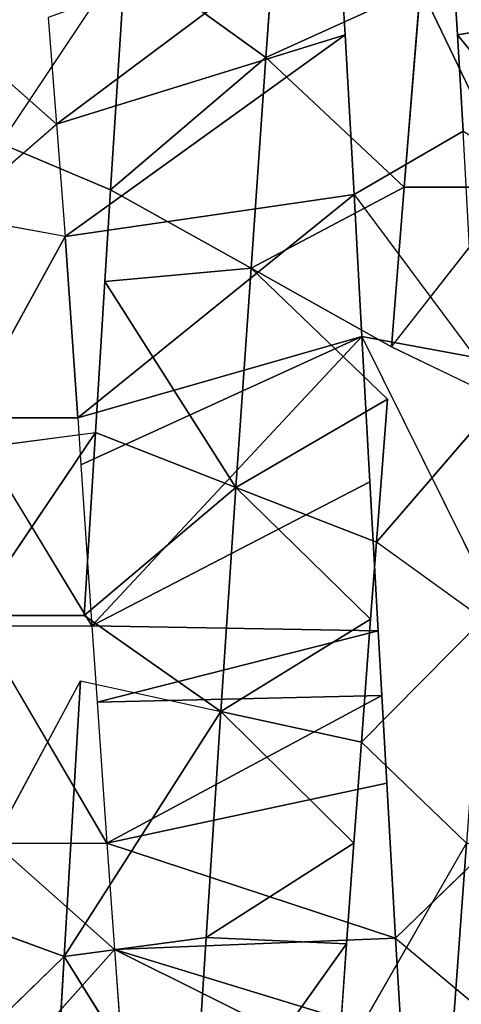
# Model space of a CAD drawing. Extents: x 0 to 40, y 0 to 81.9.
# Tile 307 of 623: x 7.305 to 7.649, y 74.874 to 75.639. Entities that reach past the tile are written whole.
import ezdxf

# ---------------------------------------------------------------- set-up
doc = ezdxf.new("R2010")
doc.units = 0
doc.header["$LTSCALE"] = 25.4
doc.layers.get('0').update_dxf_attribs({"color": 13, "linetype": 'CONTINUOUS'})

# ---------------------------------------------------------------- blocks, each defined once
blk = doc.blocks.new('ICE-TUBE-LED-S-8118_STL')
at = {"color": 0}
for p, q in [((75.9598, 14.86646, 47.37425), (75.87688, 14.7724, 47.41703)), ((75.13975, 14.85929, 44.05088), (75.22966, 14.76658, 44.05025)), ((75.26111, 14.85224, 44.05101), (75.22966, 14.76658, 44.05025)), ((75.26111, 14.85224, 44.05101), (75.44402, 14.75391, 44.06554)), ((75.78947, 14.76583, 47.45566), (75.80598, 14.85455, 47.44884)), ((75.80598, 14.85455, 47.44884), (75.87688, 14.7724, 47.41703)), ((75.64855, 14.84342, 47.50522), (75.48684, 14.74496, 47.5444)), ((75.64855, 14.84342, 47.50522), (75.78947, 14.76583, 47.45566)), ((75.64855, 14.75592, 47.50522), (75.64855, 14.84342, 47.50522)), ((75.64855, 14.84342, 47.50522), (75.78947, 14.76583, 47.45566)), ((75.49484, 14.83836, 44.07268), (75.49486, 14.75085, 44.07268)), ((75.49484, 14.83836, 44.07268), (75.63706, 14.7422, 44.1)), ((75.49484, 14.83836, 44.07268), (75.63706, 14.7422, 44.1)), ((75.48684, 14.83246, 47.5444), (75.31802, 14.73319, 47.56655)), ((75.48684, 14.83246, 47.5444), (75.48684, 14.74496, 47.5444)), ((75.62566, 14.8304, 44.0974), (75.63706, 14.7422, 44.1)), ((75.31802, 14.82069, 47.56655), (75.23526, 14.7273, 47.57068)), ((75.31802, 14.82069, 47.56655), (75.31802, 14.73319, 47.56655)), ((75.86185, 14.81569, 44.16636), (75.82582, 14.73047, 44.15372)), ((75.86185, 14.81569, 44.16636), (76.00748, 14.71888, 44.2258)), ((75.14478, 14.80827, 47.5702), (75.23526, 14.7273, 47.57068)), ((75.22966, 14.76658, 44.05025), (75.05686, 14.77654, 44.05514)), ((75.22966, 14.76658, 44.05025), (75.05686, 14.77654, 44.05514)), ((75.9598, 14.77896, 47.37425), (75.87688, 14.7724, 47.41703)), ((75.87688, 14.7724, 47.41703), (75.78947, 14.76583, 47.45566)), ((75.94637, 14.54793, 47.80081), (75.87688, 14.7724, 47.41703)), ((75.94637, 14.54793, 47.80081), (75.87688, 14.7724, 47.41703)), ((76.04052, 14.55365, 47.75875), (75.87688, 14.7724, 47.41703)), ((76.04052, 14.55365, 47.75875), (75.87688, 14.7724, 47.41703)), ((75.07061, 14.66716, 44.24408), (75.22966, 14.76658, 44.05025)), ((75.07061, 14.66716, 44.24408), (75.22966, 14.76658, 44.05025)), ((75.44402, 14.75391, 44.06554), (75.22966, 14.76658, 44.05025)), ((75.42016, 14.64453, 44.25348), (75.22966, 14.76658, 44.05025)), ((75.44402, 14.75391, 44.06554), (75.22966, 14.76658, 44.05025)), ((75.42016, 14.64453, 44.25348), (75.22966, 14.76658, 44.05025)), ((75.24467, 14.65603, 44.24005), (75.22966, 14.76658, 44.05025)), ((75.24467, 14.65603, 44.24005), (75.22966, 14.76658, 44.05025)), ((75.78947, 14.76583, 47.45566), (75.64855, 14.75592, 47.50522)), ((75.78947, 14.76583, 47.45566), (75.64855, 14.75592, 47.50522)), ((75.82227, 14.54077, 47.84748), (75.78947, 14.76583, 47.45566)), ((75.82227, 14.54077, 47.84748), (75.78947, 14.76583, 47.45566)), ((75.94637, 14.54793, 47.80081), (75.78947, 14.76583, 47.45566)), ((75.94637, 14.54793, 47.80081), (75.78947, 14.76583, 47.45566)), ((75.44402, 14.75391, 44.06554), (75.42016, 14.64453, 44.25348)), ((75.61203, 14.75347, 47.51567), (75.48684, 14.74496, 47.5444)), ((75.64855, 14.75592, 47.50522), (75.61203, 14.75347, 47.51567)), ((75.71179, 14.53472, 47.88118), (75.61203, 14.75347, 47.51567)), ((75.71179, 14.53472, 47.88118), (75.61203, 14.75347, 47.51567)), ((75.71179, 14.53472, 47.88118), (75.64855, 14.75592, 47.50522)), ((75.71179, 14.53472, 47.88118), (75.64855, 14.75592, 47.50522)), ((75.82227, 14.54077, 47.84748), (75.64855, 14.75592, 47.50522)), ((75.82227, 14.54077, 47.84748), (75.64855, 14.75592, 47.50522)), ((75.49486, 14.75085, 44.07268), (75.42016, 14.64453, 44.25348)), ((75.48684, 14.74496, 47.5444), (75.42758, 14.74087, 47.5543)), ((75.48286, 14.52212, 47.92913), (75.48684, 14.74496, 47.5444)), ((75.48286, 14.52212, 47.92913), (75.48684, 14.74496, 47.5444)), ((75.48684, 14.74496, 47.5444), (75.71179, 14.53472, 47.88118)), ((75.59884, 14.52855, 47.90842), (75.48684, 14.74496, 47.5444)), ((75.59884, 14.52855, 47.90842), (75.48684, 14.74496, 47.5444)), ((75.48684, 14.74496, 47.5444), (75.71179, 14.53472, 47.88118)), ((75.63706, 14.7422, 44.1), (75.49486, 14.75085, 44.07268)), ((75.49486, 14.75085, 44.07268), (75.59444, 14.63283, 44.28458)), ((75.49486, 14.75085, 44.07268), (75.59444, 14.63283, 44.28458)), ((75.63706, 14.7422, 44.1), (75.49486, 14.75085, 44.07268)), ((75.42758, 14.74087, 47.5543), (75.31802, 14.73319, 47.56655)), ((75.43279, 14.51931, 47.93585), (75.42758, 14.74087, 47.5543)), ((75.43279, 14.51931, 47.93585), (75.42758, 14.74087, 47.5543)), ((75.48286, 14.52212, 47.92913), (75.42758, 14.74087, 47.5543)), ((75.48286, 14.52212, 47.92913), (75.42758, 14.74087, 47.5543)), ((75.59444, 14.63283, 44.28458), (75.63706, 14.7422, 44.1)), ((75.59444, 14.63283, 44.28458), (75.63706, 14.7422, 44.1)), ((75.75452, 14.73494, 44.131), (75.63706, 14.7422, 44.1)), ((75.31802, 14.73319, 47.56655), (75.23526, 14.7273, 47.57068)), ((75.24416, 14.50855, 47.94946), (75.31802, 14.73319, 47.56655)), ((75.24416, 14.50855, 47.94946), (75.31802, 14.73319, 47.56655)), ((75.31802, 14.73319, 47.56655), (75.43279, 14.51931, 47.93585)), ((75.36443, 14.51544, 47.94291), (75.31802, 14.73319, 47.56655)), ((75.36443, 14.51544, 47.94291), (75.31802, 14.73319, 47.56655)), ((75.31802, 14.73319, 47.56655), (75.43279, 14.51931, 47.93585)), ((75.59444, 14.63283, 44.28458), (75.75452, 14.73494, 44.131)), ((75.59444, 14.63283, 44.28458), (75.75452, 14.73494, 44.131)), ((75.76486, 14.62109, 44.33309), (75.75452, 14.73494, 44.131)), ((75.82582, 14.73047, 44.15372), (75.75452, 14.73494, 44.131)), ((75.76486, 14.62109, 44.33309), (75.75452, 14.73494, 44.131)), ((75.76486, 14.62109, 44.33309), (75.82582, 14.73047, 44.15372)), ((75.76486, 14.62109, 44.33309), (75.82582, 14.73047, 44.15372)), ((76.00748, 14.71888, 44.2258), (75.82582, 14.73047, 44.15372)), ((75.92886, 14.60951, 44.39817), (75.82582, 14.73047, 44.15372)), ((76.00748, 14.71888, 44.2258), (75.82582, 14.73047, 44.15372)), ((75.92886, 14.60951, 44.39817), (75.82582, 14.73047, 44.15372)), ((75.23526, 14.7273, 47.57068), (75.14478, 14.72077, 47.5702)), ((75.167, 14.50408, 47.94975), (75.23526, 14.7273, 47.57068)), ((75.167, 14.50408, 47.94975), (75.23526, 14.7273, 47.57068)), ((75.24416, 14.50855, 47.94946), (75.23526, 14.7273, 47.57068)), ((75.24416, 14.50855, 47.94946), (75.23526, 14.7273, 47.57068)), ((75.92886, 14.60951, 44.39817), (76.00748, 14.71888, 44.2258)), ((75.92886, 14.60951, 44.39817), (76.00748, 14.71888, 44.2258)), ((75.07061, 14.66716, 44.24408), (75.23968, 14.54666, 44.42943)), ((75.07061, 14.66716, 44.24408), (75.23968, 14.54666, 44.42943)), ((75.07061, 14.66716, 44.24408), (75.24467, 14.65603, 44.24005)), ((75.07061, 14.66716, 44.24408), (75.24467, 14.65603, 44.24005)), ((75.24467, 14.65603, 44.24005), (75.23968, 14.54666, 44.42943)), ((75.24467, 14.65603, 44.24005), (75.23968, 14.54666, 44.42943)), ((75.24467, 14.65603, 44.24005), (75.31782, 14.54096, 44.43344)), ((75.24467, 14.65603, 44.24005), (75.31782, 14.54096, 44.43344)), ((75.24467, 14.65603, 44.24005), (75.42016, 14.64453, 44.25348)), ((75.24467, 14.65603, 44.24005), (75.42016, 14.64453, 44.25348)), ((75.42016, 14.64453, 44.25348), (75.31782, 14.54096, 44.43344)), ((75.42016, 14.64453, 44.25348), (75.31782, 14.54096, 44.43344)), ((75.42016, 14.64453, 44.25348), (75.39629, 14.53516, 44.44141)), ((75.42016, 14.64453, 44.25348), (75.39629, 14.53516, 44.44141)), ((75.42016, 14.64453, 44.25348), (75.4921, 14.52798, 44.4566)), ((75.59444, 14.63283, 44.28458), (75.42016, 14.64453, 44.25348)), ((75.59444, 14.63283, 44.28458), (75.42016, 14.64453, 44.25348)), ((75.42016, 14.64453, 44.25348), (75.4921, 14.52798, 44.4566)), ((75.59444, 14.63283, 44.28458), (75.4921, 14.52798, 44.4566)), ((75.59444, 14.63283, 44.28458), (75.4921, 14.52798, 44.4566)), ((75.55182, 14.52345, 44.46917), (75.59444, 14.63283, 44.28458)), ((75.55182, 14.52345, 44.46917), (75.59444, 14.63283, 44.28458)), ((75.59444, 14.63283, 44.28458), (75.66322, 14.51489, 44.49924)), ((75.59444, 14.63283, 44.28458), (75.66322, 14.51489, 44.49924)), ((75.59444, 14.63283, 44.28458), (75.76486, 14.62109, 44.33309)), ((75.59444, 14.63283, 44.28458), (75.76486, 14.62109, 44.33309)), ((75.76486, 14.62109, 44.33309), (75.66322, 14.51489, 44.49924)), ((75.76486, 14.62109, 44.33309), (75.7039, 14.51172, 44.51245)), ((75.76486, 14.62109, 44.33309), (75.82797, 14.50191, 44.56058)), ((75.76486, 14.62109, 44.33309), (75.82797, 14.50191, 44.56058)), ((75.76486, 14.62109, 44.33309), (75.92886, 14.60951, 44.39817)), ((75.76486, 14.62109, 44.33309), (75.92886, 14.60951, 44.39817)), ((75.92886, 14.60951, 44.39817), (75.82797, 14.50191, 44.56058)), ((75.92886, 14.60951, 44.39817), (75.82797, 14.50191, 44.56058)), ((75.92886, 14.60951, 44.39817), (75.98341, 14.48931, 44.63911)), ((75.92886, 14.60951, 44.39817), (75.98341, 14.48931, 44.63911)), ((75.92886, 14.60951, 44.39817), (76.08414, 14.59824, 44.47852)), ((75.92886, 14.60951, 44.39817), (76.08414, 14.59824, 44.47852)), ((75.14368, 14.55357, 44.42984), (75.31782, 14.45346, 44.43344)), ((75.14368, 14.55357, 44.42984), (75.23968, 14.54666, 44.42943)), ((76.04052, 14.55365, 47.75875), (75.94637, 14.54793, 47.80081)), ((75.23968, 14.54666, 44.42943), (75.31782, 14.54096, 44.43344)), ((75.94637, 14.54793, 47.80081), (75.82227, 14.54077, 47.84748)), ((75.31782, 14.54096, 44.43344), (75.39629, 14.53516, 44.44141)), ((75.82227, 14.54077, 47.84748), (75.69547, 14.44633, 47.88556)), ((75.82227, 14.54077, 47.84748), (75.71179, 14.53472, 47.88118)), ((75.82227, 14.54077, 47.84748), (75.87158, 14.45607, 47.83009)), ((75.39629, 14.53516, 44.44141), (75.31782, 14.45346, 44.43344)), ((75.39629, 14.53516, 44.44141), (75.4921, 14.44048, 44.4566)), ((75.39629, 14.53516, 44.44141), (75.4921, 14.52798, 44.4566)), ((75.71179, 14.53472, 47.88118), (75.51318, 14.43631, 47.92441)), ((75.71179, 14.53472, 47.88118), (75.59884, 14.52855, 47.90842)), ((75.71179, 14.53472, 47.88118), (75.69547, 14.44633, 47.88556)), ((75.48286, 14.52212, 47.92913), (75.43279, 14.51931, 47.93585)), ((75.59884, 14.52855, 47.90842), (75.48286, 14.52212, 47.92913)), ((75.4921, 14.52798, 44.4566), (75.55182, 14.52345, 44.46917)), ((75.4921, 14.44048, 44.4566), (75.55182, 14.52345, 44.46917)), ((75.66322, 14.42739, 44.49924), (75.55182, 14.52345, 44.46917)), ((75.55182, 14.52345, 44.46917), (75.66322, 14.51489, 44.49924)), ((75.36443, 14.51544, 47.94291), (75.24416, 14.50855, 47.94946)), ((75.43279, 14.51931, 47.93585), (75.36443, 14.51544, 47.94291)), ((75.24416, 14.50855, 47.94946), (75.16699, 14.41658, 47.94975)), ((75.24416, 14.50855, 47.94946), (75.167, 14.50408, 47.94975)), ((75.24416, 14.50855, 47.94946), (75.32428, 14.42565, 47.94593)), ((75.7039, 14.51172, 44.51245), (75.66322, 14.42739, 44.49924)), ((75.7039, 14.51172, 44.51245), (75.82797, 14.41442, 44.56058)), ((75.7039, 14.51172, 44.51245), (75.82797, 14.50191, 44.56058)), ((75.82797, 14.50191, 44.56058), (75.82797, 14.41442, 44.56058)), ((75.82797, 14.50191, 44.56058), (75.98341, 14.48931, 44.63911)), ((75.82797, 14.50191, 44.56058), (75.98341, 14.48931, 44.63911)), ((75.94638, 14.46043, 47.80081), (76.0451, 14.46644, 47.75655)), ((75.80618, 14.34669, 47.65229), (75.94638, 14.46043, 47.80081)), ((75.80618, 14.34669, 47.65229), (75.94638, 14.46043, 47.80081)), ((75.87158, 14.45607, 47.83009), (75.94638, 14.46043, 47.80081)), ((75.96284, 14.35706, 47.5859), (75.94638, 14.46043, 47.80081)), ((75.96284, 14.35706, 47.5859), (75.94638, 14.46043, 47.80081))]:
    blk.add_line(p, q, dxfattribs=at)
mesh = blk.add_polyface(dxfattribs=at)
corners = [(81.99833, 18.65613, 0), (32.39832, 18.53461, 0), (32.39832, 18.65613, 0), (33.41051, 17.76106, 0), (34.4478, 16.85461, 0), (35.42089, 15.87956, 0), (36.32527, 14.84046, 0), (37.15673, 13.74214, 0), (37.91139, 12.58971, 0), (38.58575, 11.38851, 0), (39.17668, 10.14416, 0), (39.68142, 8.86242, 0), (40.09764, 7.54925, 0), (40.42338, 6.21078, 0), (40.65715, 4.85321, 0), (40.79784, 3.48288, 0), (40.84481, 2.10613, 0), (81.99833, -14.44387, 0), (33.41051, -13.5488, 0), (32.39832, -14.44387, 0), (32.39832, -14.32234, 0), (34.4478, -12.64234, 0), (35.42089, -11.6673, 0), (36.32527, -10.6282, 0), (37.15673, -9.52987, 0), (37.91139, -8.37744, 0), (38.58575, -7.17625, 0), (39.17668, -5.93189, 0), (39.68142, -4.65015, 0), (40.09764, -3.33699, 0), (40.42338, -1.99851, 0), (40.65715, -0.64095, 0), (40.79784, 0.72939, 0)]
mesh.append_faces([[corners[k] for k in face] for face in [(0, 1, 2), (18, 19, 20)]], dxfattribs={"vtx0": -1, "color": 0})
mesh.append_faces([[corners[k] for k in face] for face in [(1, 0, 3), (3, 0, 4), (4, 0, 5), (5, 0, 6), (6, 0, 7), (7, 0, 8), (8, 0, 9), (9, 0, 10), (10, 0, 11), (11, 0, 12), (12, 0, 13), (13, 0, 14), (14, 0, 15), (15, 0, 16), (19, 18, 17)]], dxfattribs={"vtx0": -1, "vtx1": -1, "color": 0})
mesh.append_faces([[corners[k] for k in face] for face in [(16, 0, 17), (17, 18, 21), (17, 21, 22), (17, 22, 23), (17, 23, 24), (17, 24, 25), (17, 25, 26), (17, 26, 27), (17, 27, 28), (17, 28, 29), (17, 29, 30), (17, 30, 31), (17, 31, 32), (17, 32, 16)]], dxfattribs={"vtx0": -1, "vtx2": -1, "color": 0})
mesh = blk.add_polyface(dxfattribs=at)
corners = [(81.99833, -14.44387, 92), (32.39832, -14.32234, 92), (32.39832, -14.44387, 92), (33.41051, -13.5488, 92), (34.4478, -12.64234, 92), (35.42089, -11.6673, 92), (36.32527, -10.6282, 92), (37.15673, -9.52987, 92), (37.91139, -8.37744, 92), (38.58575, -7.17625, 92), (39.17668, -5.93189, 92), (39.68142, -4.65015, 92), (40.09764, -3.33699, 92), (40.42338, -1.99851, 92), (40.65715, -0.64095, 92), (40.79784, 0.72939, 92), (40.84481, 2.10613, 92), (33.41051, 17.76106, 92), (32.39832, 18.65613, 92), (32.39832, 18.53461, 92), (81.99833, 18.65613, 92), (34.4478, 16.85461, 92), (35.42089, 15.87956, 92), (36.32527, 14.84046, 92), (37.15673, 13.74214, 92), (37.91139, 12.58971, 92), (38.58575, 11.38851, 92), (39.17668, 10.14416, 92), (39.68142, 8.86242, 92), (40.09764, 7.54925, 92), (40.42338, 6.21078, 92), (40.65715, 4.85321, 92), (40.79784, 3.48288, 92)]
mesh.append_faces([[corners[k] for k in face] for face in [(0, 1, 2), (17, 18, 19)]], dxfattribs={"vtx0": -1, "color": 0})
mesh.append_faces([[corners[k] for k in face] for face in [(1, 0, 3), (3, 0, 4), (4, 0, 5), (5, 0, 6), (6, 0, 7), (7, 0, 8), (8, 0, 9), (9, 0, 10), (10, 0, 11), (11, 0, 12), (12, 0, 13), (13, 0, 14), (14, 0, 15), (15, 0, 16), (18, 17, 20), (20, 16, 0)]], dxfattribs={"vtx0": -1, "vtx1": -1, "color": 0})
mesh.append_faces([[corners[k] for k in face] for face in [(20, 17, 21), (20, 21, 22), (20, 22, 23), (20, 23, 24), (20, 24, 25), (20, 25, 26), (20, 26, 27), (20, 27, 28), (20, 28, 29), (20, 29, 30), (20, 30, 31), (20, 31, 32), (20, 32, 16)]], dxfattribs={"vtx0": -1, "vtx2": -1, "color": 0})
mesh = blk.add_polyface(dxfattribs=at)
corners = [(82.19833, -12.64387, 2), (64.19833, 16.85613, 2), (64.19833, -12.64387, 2), (82.19833, 16.85613, 2)]
mesh.append_faces([[corners[k] for k in face] for face in [(0, 1, 2), (1, 0, 3)]], dxfattribs={"vtx0": -1, "color": 0})
mesh = blk.add_polyface(dxfattribs=at)
corners = [(64.19833, 16.85613, 90), (82.19833, -12.64387, 90), (64.19833, -12.64387, 90), (82.19833, 16.85613, 90)]
mesh.append_faces([[corners[k] for k in face] for face in [(0, 1, 2), (1, 0, 3)]], dxfattribs={"vtx0": -1, "color": 0})
mesh = blk.add_polyface(dxfattribs=at)
corners = [(76.01975, 15.0113, 44.66072), (76.19211, 14.79427, 44.32224), (75.91357, 15.02002, 44.60113)]
mesh.append_faces([[corners[k] for k in face] for face in [(0, 1, 2)]], dxfattribs={"color": 0})
mesh = blk.add_polyface(dxfattribs=at)
corners = [(75.91357, 15.02002, 44.60113), (76.19211, 14.79427, 44.32224), (76.08605, 14.80127, 44.26378)]
mesh.append_faces([[corners[k] for k in face] for face in [(0, 1, 2)]], dxfattribs={"color": 0})
mesh = blk.add_polyface(dxfattribs=at)
corners = [(75.9598, 14.86646, 47.37425), (75.80598, 14.85455, 47.44884), (75.87688, 14.7724, 47.41703)]
mesh.append_faces([[corners[k] for k in face] for face in [(0, 1, 2)]], dxfattribs={"color": 0})
mesh = blk.add_polyface(dxfattribs=at)
corners = [(75.22966, 14.76658, 44.05025), (75.05686, 14.77654, 44.05514), (75.13975, 14.85929, 44.05088)]
mesh.append_faces([[corners[k] for k in face] for face in [(0, 1, 2)]], dxfattribs={"color": 0})
mesh = blk.add_polyface(dxfattribs=at)
corners = [(75.44402, 14.75391, 44.06554), (75.22966, 14.76658, 44.05025), (75.26111, 14.85224, 44.05101)]
mesh.append_faces([[corners[k] for k in face] for face in [(0, 1, 2)]], dxfattribs={"color": 0})
mesh = blk.add_polyface(dxfattribs=at)
corners = [(75.80598, 14.85455, 47.44884), (75.64855, 14.84342, 47.50522), (75.78947, 14.76583, 47.45566)]
mesh.append_faces([[corners[k] for k in face] for face in [(0, 1, 2)]], dxfattribs={"color": 0})
mesh = blk.add_polyface(dxfattribs=at)
corners = [(75.64855, 14.84342, 47.50522), (75.48684, 14.83246, 47.5444), (75.48684, 14.74496, 47.5444)]
mesh.append_faces([[corners[k] for k in face] for face in [(0, 1, 2)]], dxfattribs={"color": 0})
mesh = blk.add_polyface(dxfattribs=at)
corners = [(75.78947, 14.76583, 47.45566), (75.64855, 14.84342, 47.50522), (75.64855, 14.75592, 47.50522)]
mesh.append_faces([[corners[k] for k in face] for face in [(0, 1, 2)]], dxfattribs={"color": 0})
mesh = blk.add_polyface(dxfattribs=at)
corners = [(75.63706, 14.7422, 44.1), (75.49486, 14.75085, 44.07268), (75.49484, 14.83836, 44.07268)]
mesh.append_faces([[corners[k] for k in face] for face in [(0, 1, 2)]], dxfattribs={"color": 0})
mesh = blk.add_polyface(dxfattribs=at)
corners = [(75.63706, 14.7422, 44.1), (75.49484, 14.83836, 44.07268), (75.62566, 14.8304, 44.0974)]
mesh.append_faces([[corners[k] for k in face] for face in [(0, 1, 2)]], dxfattribs={"color": 0})
mesh = blk.add_polyface(dxfattribs=at)
corners = [(75.48684, 14.83246, 47.5444), (75.31802, 14.82069, 47.56655), (75.31802, 14.73319, 47.56655)]
mesh.append_faces([[corners[k] for k in face] for face in [(0, 1, 2)]], dxfattribs={"color": 0})
mesh = blk.add_polyface(dxfattribs=at)
corners = [(75.31802, 14.82069, 47.56655), (75.14478, 14.80827, 47.5702), (75.23526, 14.7273, 47.57068)]
mesh.append_faces([[corners[k] for k in face] for face in [(0, 1, 2)]], dxfattribs={"color": 0})
mesh = blk.add_polyface(dxfattribs=at)
corners = [(76.00748, 14.71888, 44.2258), (75.82582, 14.73047, 44.15372), (75.86185, 14.81569, 44.16636)]
mesh.append_faces([[corners[k] for k in face] for face in [(0, 1, 2)]], dxfattribs={"color": 0})
mesh = blk.add_polyface(dxfattribs=at)
corners = [(75.07061, 14.66716, 44.24408), (75.05686, 14.77654, 44.05514), (75.22966, 14.76658, 44.05025)]
mesh.append_faces([[corners[k] for k in face] for face in [(0, 1, 2)]], dxfattribs={"color": 0})
mesh = blk.add_polyface(dxfattribs=at)
corners = [(76.04052, 14.55365, 47.75875), (75.9598, 14.77896, 47.37425), (75.87688, 14.7724, 47.41703)]
mesh.append_faces([[corners[k] for k in face] for face in [(0, 1, 2)]], dxfattribs={"color": 0})
mesh = blk.add_polyface(dxfattribs=at)
corners = [(75.94637, 14.54793, 47.80081), (75.87688, 14.7724, 47.41703), (75.78947, 14.76583, 47.45566)]
mesh.append_faces([[corners[k] for k in face] for face in [(0, 1, 2)]], dxfattribs={"color": 0})
mesh = blk.add_polyface(dxfattribs=at)
corners = [(75.94637, 14.54793, 47.80081), (76.04052, 14.55365, 47.75875), (75.87688, 14.7724, 47.41703)]
mesh.append_faces([[corners[k] for k in face] for face in [(0, 1, 2)]], dxfattribs={"color": 0})
mesh = blk.add_polyface(dxfattribs=at)
corners = [(75.07061, 14.66716, 44.24408), (75.22966, 14.76658, 44.05025), (75.24467, 14.65603, 44.24005)]
mesh.append_faces([[corners[k] for k in face] for face in [(0, 1, 2)]], dxfattribs={"color": 0})
mesh = blk.add_polyface(dxfattribs=at)
corners = [(75.42016, 14.64453, 44.25348), (75.22966, 14.76658, 44.05025), (75.44402, 14.75391, 44.06554)]
mesh.append_faces([[corners[k] for k in face] for face in [(0, 1, 2)]], dxfattribs={"color": 0})
mesh = blk.add_polyface(dxfattribs=at)
corners = [(75.42016, 14.64453, 44.25348), (75.24467, 14.65603, 44.24005), (75.22966, 14.76658, 44.05025)]
mesh.append_faces([[corners[k] for k in face] for face in [(0, 1, 2)]], dxfattribs={"color": 0})
mesh = blk.add_polyface(dxfattribs=at)
corners = [(75.82227, 14.54077, 47.84748), (75.78947, 14.76583, 47.45566), (75.64855, 14.75592, 47.50522)]
mesh.append_faces([[corners[k] for k in face] for face in [(0, 1, 2)]], dxfattribs={"color": 0})
mesh = blk.add_polyface(dxfattribs=at)
corners = [(75.82227, 14.54077, 47.84748), (75.94637, 14.54793, 47.80081), (75.78947, 14.76583, 47.45566)]
mesh.append_faces([[corners[k] for k in face] for face in [(0, 1, 2)]], dxfattribs={"color": 0})
mesh = blk.add_polyface(dxfattribs=at)
corners = [(75.71179, 14.53472, 47.88118), (75.61203, 14.75347, 47.51567), (75.48684, 14.74496, 47.5444)]
mesh.append_faces([[corners[k] for k in face] for face in [(0, 1, 2)]], dxfattribs={"color": 0})
mesh = blk.add_polyface(dxfattribs=at)
corners = [(75.71179, 14.53472, 47.88118), (75.64855, 14.75592, 47.50522), (75.61203, 14.75347, 47.51567)]
mesh.append_faces([[corners[k] for k in face] for face in [(0, 1, 2)]], dxfattribs={"color": 0})
mesh = blk.add_polyface(dxfattribs=at)
corners = [(75.71179, 14.53472, 47.88118), (75.82227, 14.54077, 47.84748), (75.64855, 14.75592, 47.50522)]
mesh.append_faces([[corners[k] for k in face] for face in [(0, 1, 2)]], dxfattribs={"color": 0})
mesh = blk.add_polyface(dxfattribs=at)
corners = [(75.59444, 14.63283, 44.28458), (75.42016, 14.64453, 44.25348), (75.49486, 14.75085, 44.07268)]
mesh.append_faces([[corners[k] for k in face] for face in [(0, 1, 2)]], dxfattribs={"color": 0})
mesh = blk.add_polyface(dxfattribs=at)
corners = [(75.48286, 14.52212, 47.92913), (75.48684, 14.74496, 47.5444), (75.42758, 14.74087, 47.5543)]
mesh.append_faces([[corners[k] for k in face] for face in [(0, 1, 2)]], dxfattribs={"color": 0})
mesh = blk.add_polyface(dxfattribs=at)
corners = [(75.48286, 14.52212, 47.92913), (75.59884, 14.52855, 47.90842), (75.48684, 14.74496, 47.5444)]
mesh.append_faces([[corners[k] for k in face] for face in [(0, 1, 2)]], dxfattribs={"color": 0})
mesh = blk.add_polyface(dxfattribs=at)
corners = [(75.59884, 14.52855, 47.90842), (75.71179, 14.53472, 47.88118), (75.48684, 14.74496, 47.5444)]
mesh.append_faces([[corners[k] for k in face] for face in [(0, 1, 2)]], dxfattribs={"color": 0})
mesh = blk.add_polyface(dxfattribs=at)
corners = [(75.59444, 14.63283, 44.28458), (75.49486, 14.75085, 44.07268), (75.63706, 14.7422, 44.1)]
mesh.append_faces([[corners[k] for k in face] for face in [(0, 1, 2)]], dxfattribs={"color": 0})
mesh = blk.add_polyface(dxfattribs=at)
corners = [(75.43279, 14.51931, 47.93585), (75.42758, 14.74087, 47.5543), (75.31802, 14.73319, 47.56655)]
mesh.append_faces([[corners[k] for k in face] for face in [(0, 1, 2)]], dxfattribs={"color": 0})
mesh = blk.add_polyface(dxfattribs=at)
corners = [(75.43279, 14.51931, 47.93585), (75.48286, 14.52212, 47.92913), (75.42758, 14.74087, 47.5543)]
mesh.append_faces([[corners[k] for k in face] for face in [(0, 1, 2)]], dxfattribs={"color": 0})
mesh = blk.add_polyface(dxfattribs=at)
corners = [(75.59444, 14.63283, 44.28458), (75.63706, 14.7422, 44.1), (75.75452, 14.73494, 44.131)]
mesh.append_faces([[corners[k] for k in face] for face in [(0, 1, 2)]], dxfattribs={"color": 0})
mesh = blk.add_polyface(dxfattribs=at)
corners = [(75.24416, 14.50855, 47.94946), (75.31802, 14.73319, 47.56655), (75.23526, 14.7273, 47.57068)]
mesh.append_faces([[corners[k] for k in face] for face in [(0, 1, 2)]], dxfattribs={"color": 0})
mesh = blk.add_polyface(dxfattribs=at)
corners = [(75.24416, 14.50855, 47.94946), (75.36443, 14.51544, 47.94291), (75.31802, 14.73319, 47.56655)]
mesh.append_faces([[corners[k] for k in face] for face in [(0, 1, 2)]], dxfattribs={"color": 0})
mesh = blk.add_polyface(dxfattribs=at)
corners = [(75.36443, 14.51544, 47.94291), (75.43279, 14.51931, 47.93585), (75.31802, 14.73319, 47.56655)]
mesh.append_faces([[corners[k] for k in face] for face in [(0, 1, 2)]], dxfattribs={"color": 0})
mesh = blk.add_polyface(dxfattribs=at)
corners = [(75.76486, 14.62109, 44.33309), (75.59444, 14.63283, 44.28458), (75.75452, 14.73494, 44.131)]
mesh.append_faces([[corners[k] for k in face] for face in [(0, 1, 2)]], dxfattribs={"color": 0})
mesh = blk.add_polyface(dxfattribs=at)
corners = [(75.76486, 14.62109, 44.33309), (75.75452, 14.73494, 44.131), (75.82582, 14.73047, 44.15372)]
mesh.append_faces([[corners[k] for k in face] for face in [(0, 1, 2)]], dxfattribs={"color": 0})
mesh = blk.add_polyface(dxfattribs=at)
corners = [(75.92886, 14.60951, 44.39817), (75.76486, 14.62109, 44.33309), (75.82582, 14.73047, 44.15372)]
mesh.append_faces([[corners[k] for k in face] for face in [(0, 1, 2)]], dxfattribs={"color": 0})
mesh = blk.add_polyface(dxfattribs=at)
corners = [(75.92886, 14.60951, 44.39817), (75.82582, 14.73047, 44.15372), (76.00748, 14.71888, 44.2258)]
mesh.append_faces([[corners[k] for k in face] for face in [(0, 1, 2)]], dxfattribs={"color": 0})
mesh = blk.add_polyface(dxfattribs=at)
corners = [(75.12271, 14.50149, 47.94853), (75.23526, 14.7273, 47.57068), (75.14478, 14.72077, 47.5702), (75.167, 14.50408, 47.94975)]
mesh.append_faces([[corners[k] for k in face] for face in [(0, 1, 2), (1, 0, 3)]], dxfattribs={"vtx0": -1, "color": 0})
mesh = blk.add_polyface(dxfattribs=at)
corners = [(75.167, 14.50408, 47.94975), (75.24416, 14.50855, 47.94946), (75.23526, 14.7273, 47.57068)]
mesh.append_faces([[corners[k] for k in face] for face in [(0, 1, 2)]], dxfattribs={"color": 0})
mesh = blk.add_polyface(dxfattribs=at)
corners = [(76.08414, 14.59824, 44.47852), (75.92886, 14.60951, 44.39817), (76.00748, 14.71888, 44.2258)]
mesh.append_faces([[corners[k] for k in face] for face in [(0, 1, 2)]], dxfattribs={"color": 0})
mesh = blk.add_polyface(dxfattribs=at)
corners = [(75.14368, 14.55357, 44.42984), (75.07061, 14.66716, 44.24408), (75.23968, 14.54666, 44.42943)]
mesh.append_faces([[corners[k] for k in face] for face in [(0, 1, 2)]], dxfattribs={"color": 0})
mesh = blk.add_polyface(dxfattribs=at)
corners = [(75.23968, 14.54666, 44.42943), (75.07061, 14.66716, 44.24408), (75.24467, 14.65603, 44.24005)]
mesh.append_faces([[corners[k] for k in face] for face in [(0, 1, 2)]], dxfattribs={"color": 0})
mesh = blk.add_polyface(dxfattribs=at)
corners = [(75.31782, 14.54096, 44.43344), (75.23968, 14.54666, 44.42943), (75.24467, 14.65603, 44.24005)]
mesh.append_faces([[corners[k] for k in face] for face in [(0, 1, 2)]], dxfattribs={"color": 0})
mesh = blk.add_polyface(dxfattribs=at)
corners = [(75.31782, 14.54096, 44.43344), (75.24467, 14.65603, 44.24005), (75.42016, 14.64453, 44.25348)]
mesh.append_faces([[corners[k] for k in face] for face in [(0, 1, 2)]], dxfattribs={"color": 0})
mesh = blk.add_polyface(dxfattribs=at)
corners = [(75.39629, 14.53516, 44.44141), (75.31782, 14.54096, 44.43344), (75.42016, 14.64453, 44.25348)]
mesh.append_faces([[corners[k] for k in face] for face in [(0, 1, 2)]], dxfattribs={"color": 0})
mesh = blk.add_polyface(dxfattribs=at)
corners = [(75.4921, 14.52798, 44.4566), (75.39629, 14.53516, 44.44141), (75.42016, 14.64453, 44.25348)]
mesh.append_faces([[corners[k] for k in face] for face in [(0, 1, 2)]], dxfattribs={"color": 0})
mesh = blk.add_polyface(dxfattribs=at)
corners = [(75.4921, 14.52798, 44.4566), (75.42016, 14.64453, 44.25348), (75.59444, 14.63283, 44.28458)]
mesh.append_faces([[corners[k] for k in face] for face in [(0, 1, 2)]], dxfattribs={"color": 0})
mesh = blk.add_polyface(dxfattribs=at)
corners = [(75.55182, 14.52345, 44.46917), (75.4921, 14.52798, 44.4566), (75.59444, 14.63283, 44.28458)]
mesh.append_faces([[corners[k] for k in face] for face in [(0, 1, 2)]], dxfattribs={"color": 0})
mesh = blk.add_polyface(dxfattribs=at)
corners = [(75.66322, 14.51489, 44.49924), (75.55182, 14.52345, 44.46917), (75.59444, 14.63283, 44.28458)]
mesh.append_faces([[corners[k] for k in face] for face in [(0, 1, 2)]], dxfattribs={"color": 0})
mesh = blk.add_polyface(dxfattribs=at)
corners = [(75.66322, 14.51489, 44.49924), (75.59444, 14.63283, 44.28458), (75.76486, 14.62109, 44.33309)]
mesh.append_faces([[corners[k] for k in face] for face in [(0, 1, 2)]], dxfattribs={"color": 0})
mesh = blk.add_polyface(dxfattribs=at)
corners = [(75.82797, 14.50191, 44.56058), (75.7039, 14.51172, 44.51245), (75.76486, 14.62109, 44.33309)]
mesh.append_faces([[corners[k] for k in face] for face in [(0, 1, 2)]], dxfattribs={"color": 0})
mesh = blk.add_polyface(dxfattribs=at)
corners = [(75.82797, 14.50191, 44.56058), (75.76486, 14.62109, 44.33309), (75.92886, 14.60951, 44.39817)]
mesh.append_faces([[corners[k] for k in face] for face in [(0, 1, 2)]], dxfattribs={"color": 0})
mesh = blk.add_polyface(dxfattribs=at)
corners = [(75.98341, 14.48931, 44.63911), (75.82797, 14.50191, 44.56058), (75.92886, 14.60951, 44.39817)]
mesh.append_faces([[corners[k] for k in face] for face in [(0, 1, 2)]], dxfattribs={"color": 0})
mesh = blk.add_polyface(dxfattribs=at)
corners = [(75.98341, 14.48931, 44.63911), (75.92886, 14.60951, 44.39817), (76.08414, 14.59824, 44.47852)]
mesh.append_faces([[corners[k] for k in face] for face in [(0, 1, 2)]], dxfattribs={"color": 0})
mesh = blk.add_polyface(dxfattribs=at)
corners = [(75.31782, 14.45346, 44.43344), (75.14368, 14.46607, 44.42984), (75.14368, 14.55357, 44.42984), (75.31782, 14.36596, 44.43344)]
mesh.append_faces([[corners[k] for k in face] for face in [(0, 1, 2), (1, 0, 3)]], dxfattribs={"vtx0": -1, "color": 0})
mesh = blk.add_polyface(dxfattribs=at)
corners = [(75.87158, 14.45607, 47.83009), (75.82227, 14.54077, 47.84748), (75.69547, 14.44633, 47.88556)]
mesh.append_faces([[corners[k] for k in face] for face in [(0, 1, 2)]], dxfattribs={"color": 0})
mesh = blk.add_polyface(dxfattribs=at)
corners = [(75.4921, 14.44048, 44.4566), (75.31782, 14.45346, 44.43344), (75.39629, 14.53516, 44.44141)]
mesh.append_faces([[corners[k] for k in face] for face in [(0, 1, 2)]], dxfattribs={"color": 0})
mesh = blk.add_polyface(dxfattribs=at)
corners = [(75.71179, 14.53472, 47.88118), (75.51318, 14.43631, 47.92441), (75.69547, 14.44633, 47.88556)]
mesh.append_faces([[corners[k] for k in face] for face in [(0, 1, 2)]], dxfattribs={"color": 0})
mesh = blk.add_polyface(dxfattribs=at)
corners = [(75.66322, 14.42739, 44.49924), (75.4921, 14.44048, 44.4566), (75.55182, 14.52345, 44.46917)]
mesh.append_faces([[corners[k] for k in face] for face in [(0, 1, 2)]], dxfattribs={"color": 0})
mesh = blk.add_polyface(dxfattribs=at)
corners = [(75.32428, 14.42565, 47.94593), (75.24416, 14.50855, 47.94946), (75.16699, 14.41658, 47.94975)]
mesh.append_faces([[corners[k] for k in face] for face in [(0, 1, 2)]], dxfattribs={"color": 0})
mesh = blk.add_polyface(dxfattribs=at)
corners = [(75.82797, 14.41442, 44.56058), (75.66322, 14.42739, 44.49924), (75.7039, 14.51172, 44.51245)]
mesh.append_faces([[corners[k] for k in face] for face in [(0, 1, 2)]], dxfattribs={"color": 0})
mesh = blk.add_polyface(dxfattribs=at)
corners = [(75.98341, 14.48931, 44.63911), (75.82797, 14.41442, 44.56058), (75.82797, 14.50191, 44.56058), (75.98341, 14.40181, 44.63911)]
mesh.append_faces([[corners[k] for k in face] for face in [(0, 1, 2), (1, 0, 3)]], dxfattribs={"vtx0": -1, "color": 0})
mesh = blk.add_polyface(dxfattribs=at)
corners = [(75.31782, 14.36596, 44.43344), (75.17167, 14.37657, 44.42911), (75.14368, 14.46607, 44.42984)]
mesh.append_faces([[corners[k] for k in face] for face in [(0, 1, 2)]], dxfattribs={"color": 0})
mesh = blk.add_polyface(dxfattribs=at)
corners = [(75.94638, 14.46043, 47.80081), (75.96284, 14.35706, 47.5859), (76.0451, 14.46644, 47.75655)]
mesh.append_faces([[corners[k] for k in face] for face in [(0, 1, 2)]], dxfattribs={"color": 0})
mesh = blk.add_polyface(dxfattribs=at)
corners = [(75.87158, 14.45607, 47.83009), (75.80618, 14.34669, 47.65229), (75.94638, 14.46043, 47.80081)]
mesh.append_faces([[corners[k] for k in face] for face in [(0, 1, 2)]], dxfattribs={"color": 0})
mesh = blk.add_polyface(dxfattribs=at)
corners = [(75.94638, 14.46043, 47.80081), (75.80618, 14.34669, 47.65229), (75.96284, 14.35706, 47.5859)]
mesh.append_faces([[corners[k] for k in face] for face in [(0, 1, 2)]], dxfattribs={"color": 0})

msp = doc.modelspace()

# ---------------------------------------------------------------- block references
at = {"color": 8, "rotation": 90.00000000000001}
msp.add_blockref('ICE-TUBE-LED-S-8118_STL', (22.10613, -0.3188, 254.70001), dxfattribs=at)

doc.saveas('drawing.dxf')
